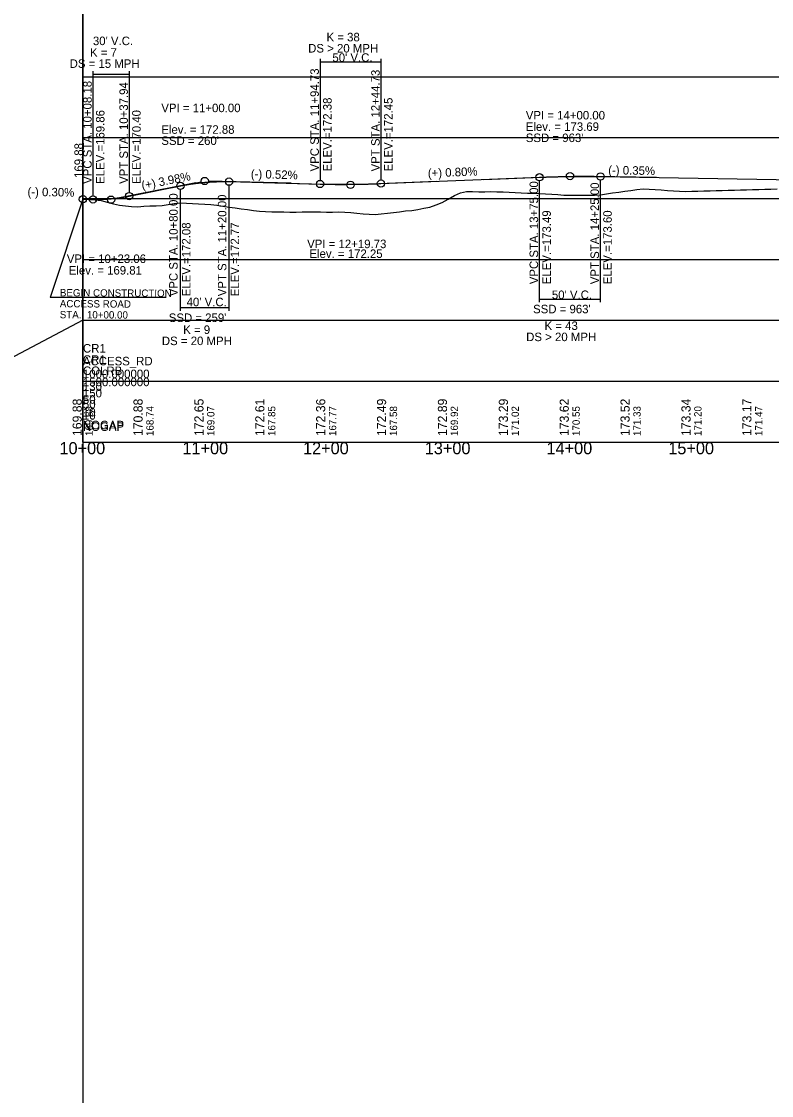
# Model space of a CAD drawing. Extents: x 69 to 2003113, y 512 to 837401.
# Drawn here: x 1890609 to 1891225, y 775353 to 776235 of the extents above; entities that cross this region are included whole.
import ezdxf

# ---------------------------------------------------------------- set-up
doc = ezdxf.new("R2010")
doc.units = 0
for name, color, linetype in [('BR_AUTO DIMENSION', 7, 'Continuous'), ('BR_BORDER LINES', 7, 'Continuous'), ('BR_CENTER LINE BASELINE', 7, 'Continuous'), ('BR_CONCRETE', 7, 'Continuous'), ('BR_GRID DOTS', 7, 'Continuous'), ('BR_GRID LINES', 7, 'Continuous'), ('BR_TEXT', 7, 'Continuous'), ('RD_HC_Points', 7, 'Continuous'), ('RD_SHT_ID', 7, 'Continuous'), ('RD_SHT_IplotShp', 7, 'Continuous')]:
    doc.layers.add(name, color=color, linetype=linetype)

msp = doc.modelspace()

# ---------------------------------------------------------------- linework, layer by layer
at = {"layer": 'BR_AUTO DIMENSION'}
for p, q in [((1890659.14, 777497.19), (1890659.14, 772694.18)), ((1890659.14, 776189.14), (1892786.34, 776189.14)), ((1890659.14, 776139.14), (1892786.34, 776139.14)), ((1890659.14, 776089.14), (1892786.34, 776089.14)), ((1890659.14, 776039.14), (1892786.34, 776039.14)), ((1890659.14, 775989.14), (1888481.85, 774849.61)), ((1890659.14, 775989.14), (1892786.34, 775989.14)), ((1890659.14, 775939.14), (1892786.34, 775939.14)), ((1890659.14, 775889.14), (1892786.34, 775889.14))]:
    msp.add_line(p, q, dxfattribs=at)
at = {"layer": 'BR_BORDER LINES'}
for q in [(1890659.14, 777139.14), (1890659.14, 777139.14), (1892559.14, 775889.14), (1890659.14, 774639.14), (1893259.14, 775889.14), (1890659.14, 774639.14)]:
    msp.add_line((1890659.14, 775889.14), q, dxfattribs=at)
at = {"layer": 'BR_CENTER LINE BASELINE'}
for p, q in [((1890988.19, 776104.77), (1891056.14, 776107.48)), ((1891130.13, 776106.36), (1891062.14, 776107.55)), ((1890751.83, 776102.07), (1890685.14, 776088.78)), ((1890689.51, 776089.65), (1890756.2, 776102.94)), ((1890830.11, 776101.67), (1890762.14, 776103.44)), ((1890807.89, 776102.25), (1890875.87, 776100.47)), ((1890949.81, 776103.23), (1890881.87, 776100.51)), ((1890659.14, 776088.5), (1890679.2, 776088.24))]:
    msp.add_line(p, q, dxfattribs=at)
for centre in [(1890759.14, 776103.52), (1891059.14, 776107.6), (1890878.87, 776100.39), (1890659.14, 776088.54), (1890682.2, 776088.2)]:
    msp.add_circle(centre, 3, dxfattribs=at)
at = {"layer": 'BR_GRID DOTS'}
for p, q in [((1890853.87, 776203.89), (1890853.87, 776104.05)), ((1890903.87, 776203.89), (1890903.87, 776104.39)), ((1890853.87, 776201.39), (1890903.87, 776201.39)), ((1890667.32, 776193.66), (1890667.32, 776091.42)), ((1890667.32, 776191.16), (1890697.08, 776191.16)), ((1890697.08, 776193.66), (1890697.08, 776094.16)), ((1890779.14, 775997.04), (1890779.14, 776100)), ((1891034.14, 776004.1), (1891034.14, 776103.6)), ((1891084.14, 776004.1), (1891084.14, 776104.17)), ((1890739.14, 775997.04), (1890739.14, 776096.54)), ((1891034.14, 776006.6), (1891084.14, 776006.6)), ((1890739.14, 775999.54), (1890779.14, 775999.54))]:
    msp.add_line(p, q, dxfattribs=at)
for centre in [(1890779.14, 776103), (1891034.14, 776106.6), (1891084.14, 776107.17), (1890739.14, 776099.54), (1890853.87, 776101.05), (1890903.87, 776101.39), (1890667.32, 776088.42), (1890697.08, 776091.16)]:
    msp.add_circle(centre, 3, dxfattribs=at)
at = {"layer": 'BR_GRID LINES'}
for p, q in [((1890903.87, 776101.39), (1891034.14, 776106.6)), ((1891084.14, 776107.17), (1891490.98, 776100.05)), ((1890697.08, 776091.16), (1890739.14, 776099.54)), ((1890779.14, 776103), (1890853.87, 776101.05)), ((1890659.14, 776088.54), (1890667.32, 776088.42))]:
    msp.add_line(p, q, dxfattribs=at)
for points in [[(1891034.14, 776106.6), (1891035.14, 776106.64), (1891036.14, 776106.68), (1891037.14, 776106.72), (1891038.14, 776106.75), (1891039.14, 776106.79), (1891040.14, 776106.82), (1891041.14, 776106.86), (1891042.14, 776106.89), (1891043.14, 776106.92), (1891044.14, 776106.95), (1891045.14, 776106.97), (1891046.14, 776107), (1891047.14, 776107.03), (1891048.14, 776107.05), (1891049.14, 776107.07), (1891050.14, 776107.1), (1891051.14, 776107.12), (1891052.14, 776107.14), (1891053.14, 776107.16), (1891054.14, 776107.17), (1891055.14, 776107.19), (1891056.14, 776107.21), (1891057.14, 776107.22), (1891058.14, 776107.23), (1891059.14, 776107.24), (1891060.14, 776107.26), (1891061.14, 776107.26), (1891062.14, 776107.27), (1891063.14, 776107.28), (1891064.14, 776107.29), (1891065.14, 776107.29), (1891066.14, 776107.3), (1891067.14, 776107.3), (1891068.14, 776107.3), (1891069.14, 776107.3), (1891070.14, 776107.3), (1891071.14, 776107.3), (1891072.14, 776107.29), (1891073.14, 776107.29), (1891074.14, 776107.28), (1891075.14, 776107.28), (1891076.14, 776107.27), (1891077.14, 776107.26), (1891078.14, 776107.25), (1891079.14, 776107.24), (1891080.14, 776107.23), (1891081.14, 776107.21), (1891082.14, 776107.2), (1891083.14, 776107.18), (1891084.14, 776107.17)], [(1890739.14, 776099.54), (1890739.94, 776099.7), (1890740.74, 776099.85), (1890741.54, 776100), (1890742.34, 776100.15), (1890743.14, 776100.29), (1890743.94, 776100.43), (1890744.74, 776100.57), (1890745.54, 776100.7), (1890746.34, 776100.83), (1890747.14, 776100.95), (1890747.94, 776101.07), (1890748.74, 776101.19), (1890749.54, 776101.31), (1890750.34, 776101.42), (1890751.14, 776101.52), (1890751.94, 776101.63), (1890752.74, 776101.73), (1890753.54, 776101.82), (1890754.34, 776101.92), (1890755.14, 776102), (1890755.94, 776102.09), (1890756.74, 776102.17), (1890757.54, 776102.25), (1890758.34, 776102.33), (1890759.14, 776102.4), (1890759.94, 776102.46), (1890760.74, 776102.53), (1890761.54, 776102.59), (1890762.34, 776102.64), (1890763.14, 776102.7), (1890763.94, 776102.75), (1890764.74, 776102.79), (1890765.54, 776102.83), (1890766.34, 776102.87), (1890767.14, 776102.91), (1890767.94, 776102.94), (1890768.74, 776102.97), (1890769.54, 776102.99), (1890770.34, 776103.01), (1890771.14, 776103.03), (1890771.94, 776103.04), (1890772.74, 776103.05), (1890773.54, 776103.06), (1890774.34, 776103.06), (1890775.14, 776103.06), (1890775.94, 776103.05), (1890776.74, 776103.05), (1890777.54, 776103.03), (1890778.34, 776103.02), (1890779.14, 776103)], [(1890853.87, 776101.05), (1890854.87, 776101.02), (1890855.87, 776101), (1890856.87, 776100.97), (1890857.87, 776100.95), (1890858.87, 776100.93), (1890859.87, 776100.91), (1890860.87, 776100.9), (1890861.87, 776100.88), (1890862.87, 776100.86), (1890863.87, 776100.85), (1890864.87, 776100.84), (1890865.87, 776100.83), (1890866.87, 776100.82), (1890867.87, 776100.81), (1890868.87, 776100.8), (1890869.87, 776100.8), (1890870.87, 776100.79), (1890871.87, 776100.79), (1890872.87, 776100.79), (1890873.87, 776100.79), (1890874.87, 776100.79), (1890875.87, 776100.79), (1890876.87, 776100.8), (1890877.87, 776100.8), (1890878.87, 776100.81), (1890879.87, 776100.81), (1890880.87, 776100.82), (1890881.87, 776100.83), (1890882.87, 776100.84), (1890883.87, 776100.86), (1890884.87, 776100.87), (1890885.87, 776100.89), (1890886.87, 776100.9), (1890887.87, 776100.92), (1890888.87, 776100.94), (1890889.87, 776100.96), (1890890.87, 776100.98), (1890891.87, 776101.01), (1890892.87, 776101.03), (1890893.87, 776101.06), (1890894.87, 776101.09), (1890895.87, 776101.12), (1890896.87, 776101.15), (1890897.87, 776101.18), (1890898.87, 776101.21), (1890899.87, 776101.24), (1890900.87, 776101.28), (1890901.87, 776101.32), (1890902.87, 776101.35), (1890903.87, 776101.39)], [(1890667.32, 776088.42), (1890667.91, 776088.41), (1890668.51, 776088.41), (1890669.1, 776088.41), (1890669.7, 776088.41), (1890670.29, 776088.41), (1890670.89, 776088.41), (1890671.48, 776088.42), (1890672.08, 776088.43), (1890672.67, 776088.44), (1890673.27, 776088.46), (1890673.86, 776088.48), (1890674.46, 776088.5), (1890675.05, 776088.52), (1890675.65, 776088.55), (1890676.24, 776088.57), (1890676.84, 776088.6), (1890677.44, 776088.64), (1890678.03, 776088.67), (1890678.63, 776088.71), (1890679.22, 776088.75), (1890679.82, 776088.8), (1890680.41, 776088.84), (1890681.01, 776088.89), (1890681.6, 776088.94), (1890682.2, 776088.99), (1890682.79, 776089.05), (1890683.39, 776089.11), (1890683.98, 776089.17), (1890684.58, 776089.23), (1890685.17, 776089.3), (1890685.77, 776089.37), (1890686.37, 776089.44), (1890686.96, 776089.51), (1890687.56, 776089.59), (1890688.15, 776089.67), (1890688.75, 776089.75), (1890689.34, 776089.84), (1890689.94, 776089.92), (1890690.53, 776090.01), (1890691.13, 776090.1), (1890691.72, 776090.2), (1890692.32, 776090.29), (1890692.91, 776090.39), (1890693.51, 776090.5), (1890694.1, 776090.6), (1890694.7, 776090.71), (1890695.3, 776090.82), (1890695.89, 776090.93), (1890696.49, 776091.04), (1890697.08, 776091.16)]]:
    msp.add_spline(points, degree=3, dxfattribs=at)
at = {"layer": 'BR_TEXT'}
for points in [[(1890659.14, 776088.53), (1890664.14, 776088.25), (1890669.14, 776088.18), (1890674.14, 776087.4), (1890679.14, 776086.26), (1890684.14, 776084.88), (1890689.14, 776083.72), (1890694.14, 776083.22), (1890699.14, 776082.49), (1890704.14, 776082.29), (1890709.14, 776082.85), (1890714.14, 776083.18), (1890719.14, 776083.24), (1890724.14, 776083.52), (1890729.14, 776084.23), (1890734.14, 776084.92), (1890739.14, 776085.48), (1890744.14, 776085.29), (1890749.14, 776085.02), (1890754.14, 776084.76), (1890759.14, 776084.5), (1890764.14, 776084.26), (1890769.14, 776083.56), (1890774.14, 776082.87), (1890779.14, 776082.17), (1890784.14, 776081.48), (1890789.14, 776080.78), (1890794.14, 776080.09), (1890799.14, 776079.41), (1890804.14, 776078.76), (1890809.14, 776078.37), (1890814.14, 776078.27), (1890819.14, 776078.18), (1890824.14, 776078.08), (1890829.14, 776077.99), (1890834.14, 776078.04), (1890839.14, 776078.14), (1890844.14, 776078.24), (1890849.14, 776078.34), (1890854.14, 776078.25), (1890859.14, 776077.99), (1890864.14, 776077.89), (1890869.14, 776078.31), (1890874.14, 776078.02), (1890879.14, 776077.57), (1890884.14, 776077.12), (1890889.14, 776076.68), (1890894.14, 776076.23), (1890899.14, 776076.11), (1890904.14, 776076.58), (1890909.14, 776077.05), (1890914.14, 776077.54), (1890919.14, 776078.16), (1890924.14, 776078.89), (1890929.14, 776079.41), (1890934.14, 776080.09), (1890939.14, 776081.16), (1890944.14, 776082), (1890949.14, 776083.87), (1890954.14, 776085.94), (1890959.14, 776088.72), (1890964.14, 776091.57), (1890969.14, 776093.8), (1890974.14, 776094.99), (1890979.14, 776094.89), (1890984.14, 776094.72), (1890989.14, 776094.75), (1890994.14, 776094.78), (1890999.14, 776094.73), (1891004.14, 776094.56), (1891009.14, 776094.25), (1891014.14, 776093.99), (1891019.14, 776093.72), (1891024.14, 776093.46), (1891029.14, 776093.42), (1891034.14, 776093.24), (1891039.14, 776093.04), (1891044.14, 776092.83), (1891049.14, 776092.38), (1891054.14, 776091.93), (1891059.14, 776091.87), (1891064.14, 776091.88), (1891069.14, 776091.89), (1891074.14, 776091.9), (1891079.14, 776091.92), (1891084.14, 776092.26), (1891089.14, 776092.97), (1891094.14, 776093.67), (1891099.14, 776094.37), (1891104.14, 776095.07), (1891109.14, 776095.78), (1891114.14, 776096.48), (1891119.14, 776097.12), (1891124.14, 776096.8), (1891129.14, 776096.47), (1891134.14, 776096.15), (1891139.14, 776095.82), (1891144.14, 776095.5), (1891149.14, 776095.17), (1891154.14, 776095.01), (1891159.14, 776095.14)], [(1891159.14, 776095.14), (1891164.14, 776095.27), (1891169.14, 776095.4), (1891174.14, 776095.52), (1891179.14, 776095.65), (1891184.14, 776095.78), (1891189.14, 776095.9), (1891194.14, 776096.03), (1891199.14, 776096.18), (1891204.14, 776096.33), (1891209.14, 776096.47), (1891214.14, 776096.62), (1891219.14, 776096.77), (1891224.14, 776096.91), (1891229.14, 776097.06)]]:
    msp.add_lwpolyline(points, dxfattribs=at)
at = {"layer": 'RD_SHT_IplotShp'}
for p in [(1890659.14, 776088.54), (1890727.54, 776007.9)]:
    msp.add_line(p, (1890632.1, 776007.9), dxfattribs=at)

# ---------------------------------------------------------------- texts
at = {"layer": 'BR_BORDER LINES'}
for s, p in [('CR1', (1890659.14, 775962.64)), ('ACCESS_RD', (1890659.14, 775952.14)), ('CR1', (1890659.14, 775953.38)), ('COLRB', (1890659.14, 775944.2)), ('1000.000000', (1890659.14, 775941.64)), ('1500.000000', (1890659.14, 775935.03)), ('130', (1890659.14, 775931.14)), ('150', (1890659.14, 775925.85)), ('50', (1890659.14, 775920.64)), ('50', (1890659.14, 775916.67)), ('10', (1890659.14, 775910.14)), ('10', (1890659.14, 775907.5)), ('NOGAP', (1890659.14, 775899.64)), ('NOGAP', (1890659.14, 775898.32))]:
    msp.add_text(s, height=7, dxfattribs=at).set_placement(p)
at = {"layer": 'BR_CENTER LINE BASELINE'}
for s, rotation, p in [('(+) 0.80%', 2.29067, (1890942.5, 776106.42)), ('(-) 0.35%', 358.99742, (1891090.46, 776109.06)), ('(+) 3.98%', 11.26509, (1890707.93, 776096.29)), ('(-) 0.52%', 358.50276, (1890796.95, 776105.92)), ('(-) 0.30%', 359.14063, (1890613.52, 776091.23))]:
    msp.add_text(s, height=7, rotation=rotation, dxfattribs=at).set_placement(p)
at = {"layer": 'BR_CONCRETE'}
for s, height, p in [('VPC STA. 11+94.73 ', 7, (1890852.87, 776111.39)), ('VPT STA. 12+44.73 ', 7, (1890902.87, 776111.39)), ('VPC STA. 10+08.18 ', 7, (1890666.32, 776101.16)), ('VPT STA. 10+37.94 ', 7, (1890696.08, 776101.16)), ('ELEV.=172.38', 7, (1890863.37, 776111.39)), ('ELEV.=172.45', 7, (1890913.37, 776111.39)), ('ELEV.=169.86', 7, (1890676.82, 776101.16)), ('ELEV.=170.40', 7, (1890706.58, 776101.16)), ('VPC STA. 13+75.00 ', 7, (1891032.93, 776018.77)), ('VPT STA. 14+25.00 ', 7, (1891082.93, 776018.77)), ('VPC STA. 10+80.00 ', 7, (1890736.93, 776008.86)), ('VPT STA. 11+20.00 ', 7, (1890776.92, 776008.86)), ('ELEV.=173.49', 7, (1891043.43, 776018.77)), ('ELEV.=173.60', 7, (1891093.43, 776018.77)), ('ELEV.=172.08', 7, (1890747.43, 776008.86)), ('ELEV.=172.77', 7, (1890787.42, 776008.86)), ('169.88', 6, (1890667.14, 775894.14)), ('168.74', 6, (1890717.14, 775894.14)), ('169.07', 6, (1890767.14, 775894.14)), ('167.85', 6, (1890817.14, 775894.14)), ('167.77', 6, (1890867.14, 775894.14)), ('167.58', 6, (1890917.14, 775894.14)), ('169.92', 6, (1890967.14, 775894.14)), ('171.02', 6, (1891017.14, 775894.14)), ('170.55', 6, (1891067.14, 775894.14)), ('171.33', 6, (1891117.14, 775894.14)), ('171.20', 6, (1891167.14, 775894.14)), ('171.47', 6, (1891217.14, 775894.14))]:
    msp.add_text(s, height=height, rotation=90, dxfattribs=at).set_placement(p)
at = {"layer": 'BR_GRID DOTS'}
for s, p in [("30' V.C.", (1890667.32, 776215.08)), ('K = 38', (1890859.16, 776218.19)), ('K = 7', (1890664.91, 776205.59)), ('DS > 20 MPH', (1890844.1, 776209.02)), ('DS = 15 MPH', (1890648.19, 776196.42)), ("50' V.C.", (1890863.99, 776201.39)), ("50' V.C.", (1891044.26, 776006.6)), ("40' V.C.", (1890744.26, 776000.68)), ("SSD = 963'", (1891028.8, 775994.89)), ("SSD = 259'", (1890729.61, 775987.75)), ('K = 9', (1890741.47, 775977.94)), ('K = 43', (1891038.23, 775981.2)), ('DS = 20 MPH', (1890723.94, 775968.76)), ('DS > 20 MPH', (1891023.14, 775972.02))]:
    msp.add_text(s, height=7, dxfattribs=at).set_placement(p)
at = {"layer": 'RD_HC_Points'}
for s, p in [('169.88', (1890658.14, 775894.14)), ('170.88', (1890708.14, 775894.14)), ('172.65', (1890758.14, 775894.14)), ('172.61', (1890808.14, 775894.14)), ('172.36', (1890858.14, 775894.14)), ('172.49', (1890908.14, 775894.14)), ('172.89', (1890958.14, 775894.14)), ('173.29', (1891008.14, 775894.14)), ('173.62', (1891058.14, 775894.14)), ('173.52', (1891108.14, 775894.14)), ('173.34', (1891158.14, 775894.14)), ('173.17', (1891208.14, 775894.14))]:
    msp.add_text(s, height=7.5, rotation=90, dxfattribs=at).set_placement(p)
at = {"layer": 'RD_SHT_ID'}
for s, p in [('10+00', (1890639.85, 775879.14)), ('11+00', (1890740.82, 775879.14)), ('12+00', (1890839.85, 775879.14)), ('13+00', (1890939.85, 775879.14)), ('14+00', (1891039.85, 775879.14)), ('15+00', (1891139.85, 775879.14))]:
    msp.add_text(s, height=10, dxfattribs=at).set_placement(p)
at = {"layer": 'RD_SHT_IplotShp'}
for s, p in [('VPI = 11+00.00', (1890723.5, 776160.02)), ('VPI = 14+00.00', (1891022.83, 776154.04)), ('Elev. = 173.69', (1891022.83, 776144.67)), ('Elev. = 172.88', (1890723.5, 776142.29)), ("SSD = 963'", (1891022.83, 776135.49)), ("SSD = 260'", (1890723.5, 776133.11)), ('VPI = 12+19.73', (1890843.27, 776048.39)), ('Elev. = 172.25', (1890845.13, 776040.34)), ('VPI = 10+23.06', (1890645.89, 776036.2)), ('Elev. = 169.81', (1890647.49, 776026.7))]:
    msp.add_text(s, height=7, dxfattribs=at).set_placement(p)
for s, height, rotation, p in [('169.88', 7, 90, (1890659.14, 776106.04)), ('BEGIN CONSTRUCTION', 5.9996, 359.66811, (1890640.19, 776008.83)), ('ACCESS ROAD', 5.9996, 359.66811, (1890640.14, 775999.83)), ('STA.  10+00.00', 5.9996, 359.66811, (1890640.08, 775990.84))]:
    msp.add_text(s, height=height, rotation=rotation, dxfattribs=at).set_placement(p)

doc.saveas('drawing.dxf')
